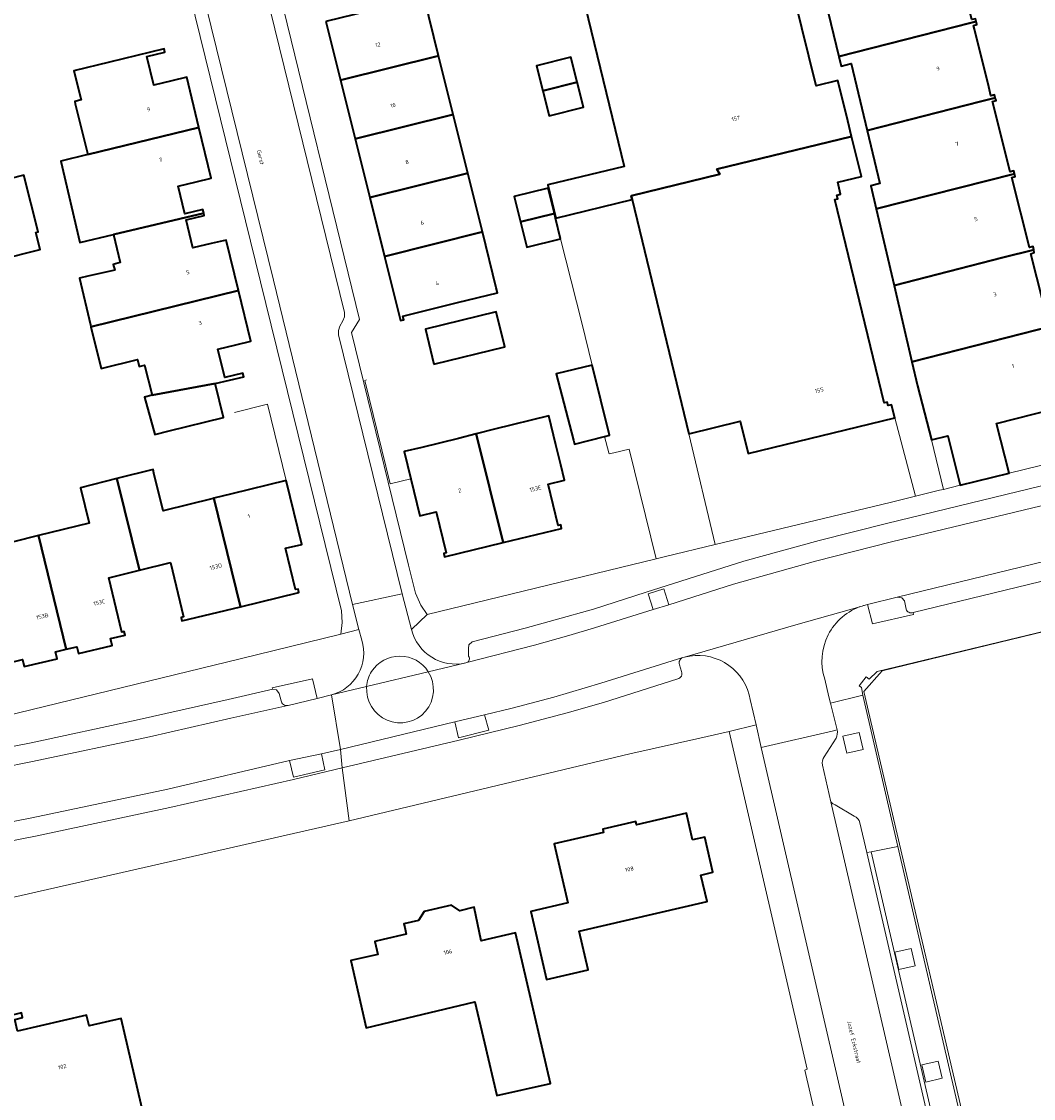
# Model space of a CAD drawing. Header units: metres. Extents: x 197700 to 204338, y 317132 to 325229.
# Tile 865 of 1056: x 203368 to 203458, y 319816 to 319912. Entities that reach past the tile are written whole.
import ezdxf
from ezdxf.enums import TextEntityAlignment as Align

# ---------------------------------------------------------------- set-up
doc = ezdxf.new("R2010")
doc.units = ezdxf.units.M
for name, color, linetype, lineweight in [('B-WE-GR-BEPLANTING_CULTUUR_BODEMBEDEKKER-GV', 90, 'Continuous', 18), ('B-WE-GR-BEPLANTING_CULTUUR_HEESTERS-GV', 90, 'Continuous', 18), ('B-WE-IE-TERREINAFSCHEIDING_KUNSTMATIG_HEKWERK-G', 20, 'IE-TERREINAFSCHEIDING-KUNSTMATIG', 18), ('B-WE-IE-TERREINAFSCHEIDING_KUNSTMATIG_MUUR-G', 90, 'IE-TERREINAFSCHEIDING-KUNSTMATIG-DICHT', 18), ('B-WE-OG-BEBOUWING-GV', 7, 'Continuous', 35), ('B-WE-OG-BEBOUWING-T18', 10, 'Continuous', 18), ('B-WE-OG-TERREIN_CULTUURSCHEIDING-GV', 7, 'Continuous', 18), ('B-WE-OG-TERREIN_ERF-GV', 7, 'Continuous', 18), ('B-WE-OG-TOPOGRAFIE-T18', 10, 'Continuous', 18), ('B-WE-VH-VERHARDING_ASFALT-GV', 252, 'Continuous', 18), ('B-WE-VH-VERHARDING_BETONSTRAATSTEEN-GV', 252, 'Continuous', 18), ('B-WE-VH-VERHARDING_OPEN-GV', 252, 'Continuous', 18), ('B-WE-VH-VERHARDING_SIERBESTRATING-GV', 252, 'Continuous', 18), ('B-WE-VH-VERHARDING_STRAATBAKSTEEN-GV', 252, 'Continuous', 18), ('B-WE-VH-VERHARDING_TEGEL-GV', 252, 'Continuous', 18)]:
    doc.layers.add(name, color=color, linetype=linetype, lineweight=lineweight)
doc.styles.add('NLCS-ISO-M200-T18', font='NLCS-ISO.ttf', dxfattribs={"height": 0.36})
doc.linetypes.add('IE-TERREINAFSCHEIDING-KUNSTMATIG', pattern='A,4,[82,NLCS.SHX,S=0.75,R=90,X=0,Y=0],4,-2', length=10)
doc.linetypes.add('IE-TERREINAFSCHEIDING-KUNSTMATIG-DICHT', pattern='A,8,-1,[82,NLCS.SHX,S=0.75,R=90,X=0,Y=0],-1', length=10)

msp = doc.modelspace()

# ---------------------------------------------------------------- linework, layer by layer
at = {"layer": 'B-WE-GR-BEPLANTING_CULTUUR_BODEMBEDEKKER-GV'}
for points in [[(203425.803, 319859.975), (203425.336, 319861.402), (203423.952, 319860.958), (203424.388, 319859.551)], [(203409.323, 319850.161), (203406.678, 319849.527), (203406.999, 319848.1), (203409.709, 319848.791)], [(203394.77, 319846.659), (203391.94, 319846.075), (203392.268, 319844.573), (203395.083, 319845.23)]]:
    msp.add_lwpolyline(points, close=True, dxfattribs=at)
for points in [[(203446.182, 319860.665), (203443.536, 319859.995), (203443.964, 319858.281), (203447.637, 319859.113), (203447.599, 319859.284)], [(203446.976, 319859.587), (203446.82, 319860.314), (203446.588, 319860.595), (203446.182, 319860.665)], [(203391.775, 319850.991), (203391.796, 319850.996), (203394.398, 319851.618), (203393.972, 319853.377), (203390.387, 319852.556), (203390.449, 319852.427)], [(203390.449, 319852.427), (203390.768, 319852.37), (203391.014, 319852.048), (203391.174, 319851.398)]]:
    msp.add_lwpolyline(points, dxfattribs=at)
for points in [[(203447.599, 319859.284, -0.429294), (203446.976, 319859.587)], [(203391.174, 319851.398, 0.420708), (203391.775, 319850.991)]]:
    msp.add_lwpolyline(points, format="xyb", dxfattribs=at)
at = {"layer": 'B-WE-GR-BEPLANTING_CULTUUR_HEESTERS-GV'}
for points in [[(203442.838, 319840.507), (203443.454, 319837.841), (203443.847, 319837.918), (203446.236, 319838.385), (203443.103, 319851.906), (203440.209, 319851.189), (203440.811, 319848.803)], [(203440.714, 319848.074), (203439.645, 319846.411)], [(203439.503, 319845.653), (203440.263, 319842.37)], [(203440.634, 319842.113), (203442.346, 319841.111)]]:
    msp.add_lwpolyline(points, dxfattribs=at)
for points in [[(203440.811, 319848.803, -0.165784), (203440.714, 319848.074)], [(203439.645, 319846.411, 0.186243), (203439.503, 319845.653)], [(203440.263, 319842.37, 0.145744), (203440.634, 319842.113)], [(203442.346, 319841.111, -0.265005), (203442.838, 319840.507)]]:
    msp.add_lwpolyline(points, format="xyb", dxfattribs=at)
for points in [[(203442.795, 319848.581), (203441.333, 319848.245), (203441.683, 319846.718), (203443.145, 319847.054)], [(203442.795, 319848.581), (203443.145, 319847.054), (203441.683, 319846.718), (203441.333, 319848.245)], [(203447.427, 319829.277), (203445.965, 319828.941), (203446.315, 319827.414), (203447.777, 319827.75)]]:
    msp.add_lwpolyline(points, close=True, dxfattribs=at)
at = {"layer": 'B-WE-IE-TERREINAFSCHEIDING_KUNSTMATIG_HEKWERK-G'}
for points in [[(203398.794, 319880.06), (203398.649, 319879.995), (203400.912, 319870.761), (203402.755, 319871.223)], [(203512.067, 319870.207), (203502.727, 319867.966), (203482.621, 319863.145), (203467.752, 319859.637), (203444.839, 319854.063), (203443.201, 319852.239), (203454.883, 319802.176), (203457.817, 319789.654)]]:
    msp.add_lwpolyline(points, dxfattribs=at)
at = {"layer": 'B-WE-IE-TERREINAFSCHEIDING_KUNSTMATIG_MUUR-G'}
msp.add_lwpolyline([(203391.64, 319871.071), (203389.965, 319877.877), (203387.023, 319877.153)], dxfattribs=at)
at = {"layer": 'B-WE-OG-BEBOUWING-GV'}
for points in [[(203441.765, 319903.191), (203440.888, 319906.78), (203438.929, 319906.301), (203435.084, 319921.999), (203433.789, 319927.288), (203425.431, 319925.26), (203420.575, 319924.082), (203421.282, 319921.167), (203416.853, 319920.093), (203416.714, 319920.059), (203421.793, 319899.116), (203414.99, 319897.466), (203415.709, 319894.502), (203422.511, 319896.153), (203422.427, 319896.501), (203430.337, 319898.416), (203430.078, 319898.874), (203442.11, 319901.78)], [(203451.535, 319918.838), (203439.319, 319915.732), (203440.963, 319908.925), (203452.751, 319911.933), (203453.217, 319912.05), (203453.155, 319912.309), (203452.83, 319912.228), (203451.445, 319917.782), (203451.269, 319918.486), (203451.61, 319918.564)], [(203395.177, 319912.058), (203396.481, 319906.818), (203405.237, 319908.995), (203403.934, 319914.236)], [(203443.492, 319902.337), (203453.602, 319904.909), (203454.931, 319905.246), (203454.861, 319905.5), (203454.549, 319905.428), (203454.351, 319906.221), (203453.065, 319911.363), (203452.98, 319911.704), (203453.279, 319911.789), (203453.217, 319912.05), (203452.751, 319911.933), (203440.963, 319908.925), (203441.167, 319908.082), (203442.053, 319908.296)], [(203373.908, 319900.18), (203383.835, 319902.604), (203382.752, 319907.073), (203381.417, 319906.75), (203379.817, 319906.362), (203379.198, 319908.918), (203380.801, 319909.306), (203380.726, 319909.617), (203375.867, 319908.439), (203372.678, 319907.666), (203373.33, 319905.057), (203372.749, 319904.915), (203372.798, 319904.714)], [(203406.541, 319903.745), (203405.237, 319908.995), (203396.481, 319906.818), (203397.787, 319901.568)], [(203417.606, 319906.644), (203417.041, 319908.872), (203413.976, 319908.095), (203414.541, 319905.866)], [(203414.541, 319905.866), (203415.106, 319903.638), (203418.171, 319904.415), (203417.606, 319906.644)], [(203454.931, 319905.246), (203453.602, 319904.909), (203443.492, 319902.337), (203444.64, 319897.585), (203443.811, 319897.385), (203444.293, 319895.329), (203456.647, 319898.47), (203456.579, 319898.724), (203456.259, 319898.643), (203454.681, 319904.912), (203455.001, 319904.992)], [(203397.787, 319901.568), (203399.091, 319896.328), (203407.843, 319898.504), (203406.541, 319903.745)], [(203376.207, 319893.026), (203384.266, 319894.934), (203384.187, 319895.264), (203382.573, 319894.877), (203381.978, 319897.362), (203383.591, 319897.749), (203384.933, 319898.07), (203383.835, 319902.604), (203373.908, 319900.18), (203371.5, 319899.592), (203373.222, 319892.319)], [(203442.11, 319901.78), (203430.078, 319898.874), (203430.337, 319898.416), (203422.427, 319896.501), (203422.511, 319896.153), (203427.588, 319875.239), (203432.167, 319876.356), (203432.87, 319873.47), (203445.976, 319876.659), (203445.678, 319877.835), (203445.366, 319877.766), (203445.278, 319878.074), (203445.009, 319877.997), (203440.604, 319896.167), (203440.879, 319896.228), (203440.801, 319896.538), (203441.128, 319896.628), (203440.882, 319897.698), (203442.984, 319898.207), (203442.955, 319898.324)], [(203407.843, 319898.504), (203399.091, 319896.328), (203400.394, 319891.088), (203409.145, 319893.264), (203409.024, 319893.752)], [(203458.366, 319891.672), (203458.306, 319891.952), (203457.978, 319891.869), (203456.399, 319898.122), (203456.719, 319898.203), (203456.647, 319898.47), (203444.293, 319895.329), (203445.896, 319888.499), (203455.608, 319890.985)], [(203365.987, 319890.78), (203369.656, 319891.703), (203369.275, 319893.218), (203369.487, 319893.271), (203368.211, 319898.341), (203364.329, 319897.364)], [(203415.58, 319894.912), (203415.028, 319897.174), (203411.995, 319896.435), (203412.546, 319894.173)], [(203384.266, 319894.934), (203376.207, 319893.026), (203376.818, 319890.526), (203376.194, 319890.373), (203376.319, 319889.863), (203373.935, 319889.306), (203373.183, 319889.13), (203374.155, 319884.963), (203374.193, 319884.808), (203387.369, 319888.026), (203386.266, 319892.544), (203384.923, 319892.222), (203383.302, 319891.834), (203382.7, 319894.349), (203384.314, 319894.736)], [(203416.131, 319892.65), (203415.682, 319894.495), (203415.58, 319894.912), (203412.546, 319894.173), (203413.098, 319891.911)], [(203406.92, 319886.957), (203410.491, 319887.844), (203410.384, 319888.276), (203409.145, 319893.264), (203400.394, 319891.088), (203401.822, 319885.349), (203402.132, 319885.426), (203402.052, 319885.747)], [(203447.496, 319881.677), (203460.079, 319884.876), (203460.01, 319885.156), (203459.685, 319885.087), (203458.115, 319891.325), (203458.417, 319891.43), (203458.366, 319891.672), (203455.608, 319890.985), (203445.896, 319888.499)], [(203379.651, 319878.69), (203385.301, 319879.723), (203387.836, 319880.342), (203387.76, 319880.653), (203386.158, 319880.261), (203385.54, 319882.787), (203387.142, 319883.179), (203388.474, 319883.504), (203387.369, 319888.026), (203374.193, 319884.808), (203375.104, 319881.083), (203378.359, 319881.879), (203378.512, 319881.253), (203378.995, 319881.371)], [(203404.821, 319881.467), (203411.138, 319883.009), (203410.375, 319886.133), (203404.058, 319884.591)], [(203447.496, 319881.677), (203447.998, 319879.536), (203449.23, 319874.69), (203450.686, 319875.06), (203451.795, 319870.647), (203456.166, 319871.715), (203455.047, 319876.17), (203461.831, 319877.896), (203461.709, 319878.348), (203461.386, 319878.267), (203460.562, 319881.52), (203460.396, 319882.268), (203459.924, 319884.128), (203459.818, 319884.552), (203460.139, 319884.632), (203460.079, 319884.876)], [(203420.047, 319875.01), (203420.489, 319875.124), (203418.957, 319881.372), (203415.745, 319880.584), (203417.27, 319874.673), (203417.362, 319874.317)], [(203381.185, 319875.504), (203386.041, 319876.691), (203385.301, 319879.723), (203379.651, 319878.69), (203378.973, 319878.524), (203379.899, 319875.19)], [(203408.581, 319875.233), (203410.989, 319865.526), (203416.217, 319866.799), (203416.141, 319867.11), (203415.908, 319867.053), (203415.009, 319870.745), (203416.477, 319871.102), (203416.141, 319872.482), (203415.706, 319874.269), (203415.081, 319876.835), (203410.223, 319875.652)], [(203410.989, 319865.526), (203408.581, 319875.233), (203407.022, 319874.835), (203403.726, 319874.033), (203402.164, 319873.653), (203402.755, 319871.223), (203403.557, 319867.927), (203405.022, 319868.287), (203405.926, 319864.601), (203405.699, 319864.553), (203405.769, 319864.255)], [(203381.291, 319863.752), (203382.475, 319858.894), (203382.251, 319858.84), (203382.326, 319858.529), (203387.542, 319859.8), (203385.17, 319869.48), (203385.124, 319869.469), (203380.647, 319868.369), (203379.823, 319871.716), (203379.742, 319872.041), (203376.501, 319871.236), (203378.521, 319863.065)], [(203371.999, 319855.999), (203372.937, 319856.228), (203373.086, 319855.616), (203376.09, 319856.341), (203375.943, 319856.953), (203377.255, 319857.27), (203377.18, 319857.581), (203376.956, 319857.527), (203375.784, 319862.387), (203378.521, 319863.065), (203376.501, 319871.236), (203373.26, 319870.43), (203374.045, 319867.273), (203369.516, 319866.147)], [(203386.782, 319869.876), (203385.17, 319869.48), (203387.542, 319859.8), (203392.761, 319861.071), (203392.686, 319861.381), (203392.463, 319861.328), (203391.575, 319865.018), (203393.041, 319865.371), (203391.64, 319871.071)], [(203362.923, 319859.28), (203365.774, 319859.995), (203366.914, 319855.127), (203366.69, 319855.074), (203366.763, 319854.763), (203368.097, 319855.075), (203368.24, 319854.462), (203371.193, 319855.154), (203371.044, 319855.765), (203371.999, 319855.999), (203369.516, 319866.147), (203365.144, 319865.06), (203364.358, 319868.223), (203360.985, 319867.385)], [(203427.914, 319838.983), (203427.38, 319841.364), (203422.917, 319840.321), (203422.851, 319840.61), (203419.89, 319839.93), (203419.946, 319839.647), (203415.561, 319838.619), (203416.78, 319833.365), (203413.469, 319832.589), (203414.875, 319826.514), (203418.585, 319827.379), (203417.782, 319830.827), (203429.205, 319833.477), (203428.658, 319835.835), (203429.727, 319836.085), (203429, 319839.234)], [(203400.28, 319830.074), (203399.546, 319829.901), (203399.815, 319828.733), (203397.407, 319828.206), (203398.772, 319822.214), (203403.102, 319823.239), (203408.481, 319824.512), (203409.331, 319820.845), (203410.42, 319816.145), (203415.214, 319817.238), (203412.089, 319830.67), (203409.038, 319829.962), (203408.416, 319832.963), (203407.127, 319832.661), (203406.382, 319833.154), (203403.953, 319832.596), (203403.437, 319831.796), (203402.131, 319831.49), (203402.209, 319831.153), (203402.346, 319830.559)], [(203367.655, 319821.908), (203367.412, 319822.95), (203368.089, 319823.107), (203367.992, 319823.526), (203366.682, 319823.221), (203366.568, 319823.708), (203363.344, 319822.958), (203363.458, 319822.471), (203362.148, 319822.166), (203362.488, 319820.705), (203362.122, 319820.62), (203364.162, 319811.854), (203369.695, 319813.142), (203369.921, 319812.168), (203375.541, 319813.476), (203375.881, 319812.015), (203379.29, 319812.808), (203376.91, 319823.035), (203374.037, 319822.366), (203373.81, 319823.34)]]:
    msp.add_lwpolyline(points, close=True, dxfattribs=at)
at = {"layer": 'B-WE-OG-TERREIN_CULTUURSCHEIDING-GV'}
msp.add_lwpolyline([(203455.316, 319788.591), (203457.635, 319789.189), (203446.236, 319838.385), (203443.847, 319837.918), (203455.241, 319788.586)], dxfattribs=at)
for points in [[(203447.427, 319829.277), (203447.777, 319827.75), (203446.315, 319827.414), (203445.965, 319828.941)], [(203449.832, 319819.218), (203448.37, 319818.882), (203448.72, 319817.355), (203450.182, 319817.691)], [(203449.832, 319819.218), (203450.182, 319817.691), (203448.72, 319817.355), (203448.37, 319818.882)]]:
    msp.add_lwpolyline(points, close=True, dxfattribs=at)
at = {"layer": 'B-WE-OG-TERREIN_ERF-GV'}
for points in [[(203339.508, 319887.155), (203345.495, 319849.17), (203350.232, 319846.08), (203387.525, 319855.151), (203396.499, 319857.353), (203396.633, 319858.388), (203396.554, 319859.429), (203389.341, 319888.821), (203380.834, 319923.461), (203380.472, 319924.674), (203379.871, 319925.788)], [(203390.714, 319916.006), (203398.172, 319885.449), (203397.47, 319884.298), (203402.549, 319863.511), (203403.175, 319861.017), (203403.649, 319859.928), (203404.205, 319859.097), (203424.648, 319864.08), (203422.262, 319873.882), (203420.876, 319873.548), (203420.451, 319873.444), (203420.428, 319873.534), (203420.047, 319875.01), (203417.362, 319874.317), (203417.27, 319874.673), (203415.745, 319880.584), (203418.957, 319881.372), (203418.012, 319885.145), (203416.131, 319892.65), (203413.098, 319891.911), (203412.546, 319894.173), (203411.995, 319896.435), (203415.028, 319897.174), (203415.58, 319894.912), (203415.682, 319894.495), (203415.709, 319894.502), (203414.99, 319897.466), (203421.793, 319899.116), (203416.714, 319920.059)], [(203403.934, 319914.236), (203405.237, 319908.995), (203406.541, 319903.745), (203407.843, 319898.504), (203409.024, 319893.752), (203409.145, 319893.264), (203410.384, 319888.276), (203410.491, 319887.844), (203406.92, 319886.957), (203402.052, 319885.747), (203402.132, 319885.426), (203401.822, 319885.349), (203400.394, 319891.088), (203399.091, 319896.328), (203397.787, 319901.568), (203396.481, 319906.818), (203395.177, 319912.058)], [(203453.155, 319912.309), (203453.217, 319912.05), (203453.279, 319911.789), (203452.98, 319911.704), (203453.065, 319911.363), (203454.351, 319906.221), (203454.549, 319905.428), (203454.861, 319905.5), (203454.931, 319905.246), (203455.001, 319904.992), (203454.681, 319904.912), (203456.259, 319898.643), (203456.579, 319898.724), (203456.647, 319898.47), (203456.719, 319898.203), (203456.399, 319898.122), (203457.978, 319891.869), (203458.306, 319891.952), (203458.366, 319891.672)], [(203458.417, 319891.43), (203458.115, 319891.325), (203459.685, 319885.087)], [(203461.831, 319877.896), (203455.047, 319876.17), (203456.166, 319871.715), (203473.941, 319876.059)], [(203365.144, 319865.06), (203369.516, 319866.147), (203374.045, 319867.273), (203373.26, 319870.43), (203376.501, 319871.236), (203379.742, 319872.041), (203379.823, 319871.716), (203380.647, 319868.369), (203385.124, 319869.469), (203385.17, 319869.48), (203386.782, 319869.876), (203391.64, 319871.071), (203393.041, 319865.371), (203391.575, 319865.018), (203392.463, 319861.328), (203392.686, 319861.381), (203392.761, 319861.071), (203387.542, 319859.8), (203382.326, 319858.529), (203382.251, 319858.84), (203382.475, 319858.894), (203381.291, 319863.752), (203378.521, 319863.065), (203375.784, 319862.387), (203376.956, 319857.527), (203377.18, 319857.581), (203377.255, 319857.27), (203375.943, 319856.953), (203376.09, 319856.341), (203373.086, 319855.616), (203372.937, 319856.228), (203371.999, 319855.999), (203371.044, 319855.765), (203371.193, 319855.154), (203368.24, 319854.462), (203368.097, 319855.075), (203366.763, 319854.763)], [(203463.289, 319811.968), (203460.823, 319822.194), (203470.612, 319824.468), (203466.918, 319840.851), (203486.985, 319845.448), (203483.117, 319861.136), (203500.209, 319865.115), (203507.746, 319866.866), (203512.574, 319868.122), (203512.034, 319870.341), (203444.391, 319854.022), (203443.686, 319853.333), (203443.391, 319853.543), (203442.768, 319852.75), (203442.977, 319852.6), (203443.103, 319851.906), (203446.236, 319838.385), (203457.635, 319789.189)], [(203440.398, 319807.762), (203437.935, 319818.426), (203438.136, 319818.494), (203431.17, 319848.654), (203428.551, 319848.05), (203422.312, 319846.653), (203397.265, 319840.669), (203356.317, 319831.359), (203353.335, 319830.848), (203350.345, 319830.398), (203338.84, 319828.78), (203338.841, 319828.584), (203333.158, 319827.752), (203333.649, 319824.12), (203333.793, 319824.145), (203334.387, 319820.123), (203334.249, 319820.103), (203334.923, 319815.407), (203340.825, 319816.316), (203341.587, 319811.374)]]:
    msp.add_lwpolyline(points, dxfattribs=at)
for points in [[(203374.193, 319884.808), (203374.155, 319884.963), (203373.183, 319889.13), (203373.935, 319889.306), (203376.319, 319889.863), (203376.194, 319890.373), (203376.818, 319890.526), (203376.207, 319893.026), (203373.222, 319892.319), (203371.5, 319899.592), (203373.908, 319900.18), (203372.798, 319904.714), (203372.749, 319904.915), (203373.33, 319905.057), (203372.678, 319907.666), (203375.867, 319908.439), (203380.726, 319909.617), (203380.801, 319909.306), (203379.198, 319908.918), (203379.817, 319906.362), (203381.417, 319906.75), (203382.752, 319907.073), (203383.835, 319902.604), (203384.933, 319898.07), (203383.591, 319897.749), (203381.978, 319897.362), (203382.573, 319894.877), (203384.187, 319895.264), (203384.266, 319894.934), (203384.314, 319894.736), (203382.7, 319894.349), (203383.302, 319891.834), (203384.923, 319892.222), (203386.266, 319892.544), (203387.369, 319888.026), (203388.474, 319883.504), (203387.142, 319883.179), (203385.54, 319882.787), (203386.158, 319880.261), (203387.76, 319880.653), (203387.836, 319880.342), (203385.301, 319879.723), (203386.041, 319876.691), (203381.185, 319875.504), (203379.899, 319875.19), (203378.973, 319878.524), (203379.651, 319878.69), (203378.995, 319881.371), (203378.512, 319881.253), (203378.359, 319881.879), (203375.104, 319881.083)], [(203414.541, 319905.866), (203413.976, 319908.095), (203417.041, 319908.872), (203417.606, 319906.644), (203418.171, 319904.415), (203415.106, 319903.638)], [(203365.987, 319890.78), (203364.329, 319897.364), (203368.211, 319898.341), (203369.487, 319893.271), (203369.275, 319893.218), (203369.656, 319891.703)], [(203404.058, 319884.591), (203410.375, 319886.133), (203411.138, 319883.009), (203404.821, 319881.467)], [(203410.989, 319865.526), (203405.769, 319864.255), (203405.699, 319864.553), (203405.926, 319864.601), (203405.022, 319868.287), (203403.557, 319867.927), (203402.755, 319871.223), (203402.164, 319873.653), (203403.726, 319874.033), (203407.022, 319874.835), (203408.581, 319875.233), (203410.223, 319875.652), (203415.081, 319876.835), (203415.706, 319874.269), (203416.141, 319872.482), (203416.477, 319871.102), (203415.009, 319870.745), (203415.908, 319867.053), (203416.141, 319867.11), (203416.217, 319866.799)], [(203449.23, 319874.69), (203450.307, 319870.283), (203451.795, 319870.647), (203450.686, 319875.06)], [(203422.917, 319840.321), (203427.38, 319841.364), (203427.914, 319838.983), (203429, 319839.234), (203429.727, 319836.085), (203428.658, 319835.835), (203429.205, 319833.477), (203417.782, 319830.827), (203418.585, 319827.379), (203414.875, 319826.514), (203413.469, 319832.589), (203416.78, 319833.365), (203415.561, 319838.619), (203419.946, 319839.647), (203419.89, 319839.93), (203422.851, 319840.61)], [(203403.102, 319823.239), (203398.772, 319822.214), (203397.407, 319828.206), (203399.815, 319828.733), (203399.546, 319829.901), (203400.28, 319830.074), (203402.346, 319830.559), (203402.209, 319831.153), (203402.131, 319831.49), (203403.437, 319831.796), (203403.953, 319832.596), (203406.382, 319833.154), (203407.127, 319832.661), (203408.416, 319832.963), (203409.038, 319829.962), (203412.089, 319830.67), (203415.214, 319817.238), (203410.42, 319816.145), (203409.331, 319820.845), (203408.481, 319824.512)], [(203369.921, 319812.168), (203369.695, 319813.142), (203364.162, 319811.854), (203362.122, 319820.62), (203362.488, 319820.705), (203362.148, 319822.166), (203363.458, 319822.471), (203363.344, 319822.958), (203366.568, 319823.708), (203366.682, 319823.221), (203367.992, 319823.526), (203368.089, 319823.107), (203367.412, 319822.95), (203367.655, 319821.908), (203373.81, 319823.34), (203374.037, 319822.366), (203376.91, 319823.035), (203379.29, 319812.808), (203375.881, 319812.015), (203375.541, 319813.476)]]:
    msp.add_lwpolyline(points, close=True, dxfattribs=at)
at = {"layer": 'B-WE-VH-VERHARDING_ASFALT-GV'}
msp.add_lwpolyline([(203401.989, 319860.939), (203396.307, 319884.084), (203396.291, 319884.474), (203396.424, 319884.843), (203396.697, 319885.316), (203396.847, 319885.679), (203396.846, 319886.073), (203389.79, 319914.828), (203389.623, 319915.183), (203389.324, 319915.439), (203388.876, 319915.732), (203388.553, 319915.958), (203388.387, 319916.315), (203386.949, 319922.175), (203386.856, 319922.568), (203382.507, 319921.472), (203382.61, 319921.04), (203390.51, 319888.96), (203397.538, 319860.009)], close=True, dxfattribs=at)
for points in [[(203484.483, 319875.035), (203471.871, 319871.891), (203470.029, 319871.472), (203445.675, 319865.585), (203438.88, 319863.877), (203431.561, 319861.821), (203425.803, 319859.975), (203424.388, 319859.551), (203419.167, 319857.907), (203416.862, 319857.229), (203413.812, 319856.364), (203407.769, 319854.812), (203407.662, 319854.785), (203404.312, 319853.996)], [(203443.307, 319859.942), (203443.536, 319859.995), (203446.182, 319860.665), (203469.287, 319866.289), (203471.804, 319866.862)], [(203402.813, 319857.768), (203401.989, 319860.939), (203397.538, 319860.009), (203398.129, 319857.774)], [(203398.814, 319852.681), (203395.669, 319851.919), (203396.466, 319847.067), (203406.678, 319849.527), (203409.323, 319850.161), (203411.793, 319850.75), (203415.515, 319851.729), (203419.705, 319852.962), (203427.053, 319855.263), (203427.181, 319855.3), (203437.333, 319858.23), (203443.034, 319859.862)], [(203443.034, 319859.862), (203437.333, 319858.23), (203427.181, 319855.3)], [(203398.129, 319857.774), (203398.384, 319856.812)], [(203404.312, 319853.996), (203407.662, 319854.785)], [(203440.077, 319851.762), (203439.713, 319853.337)], [(203395.669, 319851.919), (203398.814, 319852.681)], [(203356.898, 319838.608), (203368.93, 319840.958), (203381.062, 319843.522), (203391.94, 319846.075), (203394.77, 319846.659), (203396.466, 319847.067), (203395.669, 319851.919), (203394.398, 319851.618), (203391.796, 319850.996), (203391.775, 319850.991), (203386.694, 319849.836), (203379.416, 319848.19), (203368.987, 319845.982), (203363.05, 319844.8)], [(203432.959, 319851.937), (203433.059, 319851.505), (203433.581, 319849.243), (203434.044, 319847.236), (203440.495, 319848.73), (203440.811, 319848.803), (203440.209, 319851.189), (203440.077, 319851.762)]]:
    msp.add_lwpolyline(points, dxfattribs=at)
for points in [[(203443.034, 319859.862, -0.014482), (203443.307, 319859.942)], [(203439.713, 319853.337, -0.416044), (203443.034, 319859.862)], [(203407.662, 319854.785, -0.4085), (203402.813, 319857.768)], [(203398.384, 319856.812, -0.424981), (203395.669, 319851.919)], [(203399.246, 319854.016, -0.547968), (203404.312, 319853.996)], [(203427.181, 319855.3, -0.412352), (203432.959, 319851.937)], [(203398.814, 319852.681, -0.118324), (203399.246, 319854.016)], [(203404.312, 319853.996, -0.325603), (203404.08, 319850.464)], [(203404.08, 319850.464, -0.721785), (203398.814, 319852.681)]]:
    msp.add_lwpolyline(points, format="xyb", dxfattribs=at)
at = {"layer": 'B-WE-VH-VERHARDING_BETONSTRAATSTEEN-GV'}
for points in [[(203468.614, 319872.919), (203445.215, 319867.224), (203439.209, 319865.721), (203432.474, 319863.883), (203423.764, 319861.113), (203419.059, 319859.595), (203415.64, 319858.622), (203412.952, 319857.886), (203408.244, 319856.679), (203407.934, 319856.403), (203407.892, 319856.06), (203407.908, 319855.376)], [(203407.769, 319854.812), (203413.812, 319856.364), (203416.862, 319857.229), (203419.167, 319857.907), (203424.388, 319859.551), (203423.952, 319860.958), (203425.336, 319861.402), (203425.803, 319859.975), (203431.561, 319861.821), (203438.88, 319863.877), (203445.675, 319865.585), (203470.029, 319871.472)], [(203447.599, 319859.284), (203472.367, 319865.293), (203487.946, 319869.069), (203500.109, 319871.97)], [(203471.804, 319866.862), (203472.187, 319865.417), (203469.635, 319864.848), (203469.287, 319866.289), (203446.182, 319860.665), (203446.588, 319860.595), (203446.82, 319860.314), (203446.976, 319859.587)], [(203427.053, 319855.263), (203419.705, 319852.962), (203415.515, 319851.729), (203411.793, 319850.75), (203409.323, 319850.161)], [(203426.91, 319854.01), (203426.737, 319854.625)], [(203409.323, 319850.161), (203409.709, 319848.791), (203406.999, 319848.1), (203406.678, 319849.527), (203396.466, 319847.067), (203396.637, 319845.407), (203407.08, 319847.882), (203412.417, 319849.186), (203416.726, 319850.312), (203419.945, 319851.236), (203426.599, 319853.362)], [(203398.814, 319852.681), (203404.312, 319853.996)], [(203404.312, 319853.996), (203398.814, 319852.681)], [(203391.174, 319851.398), (203391.014, 319852.048), (203390.768, 319852.37), (203390.449, 319852.427), (203386.449, 319851.516), (203378.246, 319849.675), (203368.863, 319847.66), (203362.17, 319846.348), (203357.04, 319845.315), (203356.712, 319845.101), (203356.639, 319844.778), (203356.758, 319844.134)], [(203356.363, 319843.49), (203363.05, 319844.8), (203368.987, 319845.982), (203379.416, 319848.19), (203386.694, 319849.836), (203391.775, 319850.991)], [(203440.811, 319848.803), (203440.495, 319848.73), (203434.044, 319847.236), (203442.85, 319809.09), (203444.065, 319803.828), (203446.228, 319794.458), (203447.381, 319789.465), (203449.644, 319779.662), (203451.423, 319771.955)], [(203439.645, 319846.411), (203440.714, 319848.074)], [(203342.058, 319834.193), (203354.744, 319836.514), (203359.482, 319837.397), (203369.257, 319839.317), (203381.254, 319841.86), (203392.277, 319844.374), (203396.637, 319845.407), (203396.466, 319847.067), (203394.77, 319846.659), (203395.083, 319845.23), (203392.268, 319844.573), (203391.94, 319846.075), (203381.062, 319843.522), (203368.93, 319840.958), (203356.898, 319838.608)], [(203451.423, 319771.955), (203453.242, 319764.075), (203454.395, 319759.081), (203455.985, 319752.195), (203456.898, 319748.24), (203456.967, 319747.942), (203461.559, 319748.998), (203461.789, 319749.051), (203461.859, 319749.067), (203461.221, 319751.824), (203453.911, 319783.404), (203452.72, 319788.549), (203440.263, 319842.37), (203439.503, 319845.653)]]:
    msp.add_lwpolyline(points, dxfattribs=at)
for points in [[(203446.976, 319859.587, 0.429294), (203447.599, 319859.284)], [(203404.312, 319853.996, 0.547968), (203399.246, 319854.016)], [(203407.908, 319855.376, -0.497712), (203407.769, 319854.812)], [(203426.737, 319854.625, -0.419644), (203427.053, 319855.263)], [(203399.246, 319854.016, 0.118324), (203398.814, 319852.681)], [(203404.08, 319850.464, 0.325603), (203404.312, 319853.996)], [(203426.599, 319853.362, 0.465434), (203426.91, 319854.01)], [(203398.814, 319852.681, 0.721785), (203404.08, 319850.464)], [(203391.775, 319850.991, -0.420708), (203391.174, 319851.398)], [(203440.714, 319848.074, 0.165784), (203440.811, 319848.803)], [(203439.503, 319845.653, -0.186243), (203439.645, 319846.411)]]:
    msp.add_lwpolyline(points, format="xyb", dxfattribs=at)
at = {"layer": 'B-WE-VH-VERHARDING_OPEN-GV'}
msp.add_lwpolyline([(203435.084, 319921.999), (203438.929, 319906.301), (203440.888, 319906.78), (203441.765, 319903.191), (203442.11, 319901.78), (203442.955, 319898.324), (203442.984, 319898.207), (203440.882, 319897.698), (203441.128, 319896.628), (203440.801, 319896.538), (203440.879, 319896.228), (203440.604, 319896.167), (203445.009, 319877.997), (203445.278, 319878.074), (203445.366, 319877.766), (203445.678, 319877.835), (203445.976, 319876.659), (203447.815, 319869.674), (203449.95, 319870.196), (203450.307, 319870.283), (203449.23, 319874.69), (203447.998, 319879.536), (203447.496, 319881.677), (203445.896, 319888.499), (203444.293, 319895.329), (203443.811, 319897.385), (203444.64, 319897.585), (203443.492, 319902.337), (203442.053, 319908.296), (203441.167, 319908.082), (203440.963, 319908.925), (203439.319, 319915.732)], dxfattribs=at)
for points in [[(203424.648, 319864.08), (203425.482, 319864.284), (203429.934, 319865.357), (203427.588, 319875.239), (203422.511, 319896.153), (203415.709, 319894.502), (203415.682, 319894.495), (203416.131, 319892.65), (203418.012, 319885.145), (203418.957, 319881.372), (203420.489, 319875.124), (203420.047, 319875.01), (203420.428, 319873.534), (203420.451, 319873.444), (203420.876, 319873.548), (203422.262, 319873.882)], [(203447.815, 319869.674), (203445.976, 319876.659), (203432.87, 319873.47), (203432.167, 319876.356), (203427.588, 319875.239), (203429.934, 319865.357), (203445.68, 319869.152)]]:
    msp.add_lwpolyline(points, close=True, dxfattribs=at)
at = {"layer": 'B-WE-VH-VERHARDING_SIERBESTRATING-GV'}
for points in [[(203500.109, 319871.97), (203487.946, 319869.069), (203472.367, 319865.293), (203447.599, 319859.284), (203447.637, 319859.113), (203443.964, 319858.281), (203443.536, 319859.995), (203443.307, 319859.942)], [(203439.713, 319853.337), (203440.077, 319851.762), (203440.209, 319851.189), (203443.103, 319851.906), (203442.977, 319852.6), (203442.768, 319852.75), (203443.391, 319853.543), (203443.686, 319853.333), (203444.391, 319854.022), (203512.034, 319870.341)], [(203427.181, 319855.3), (203427.053, 319855.263)], [(203426.737, 319854.625), (203426.91, 319854.01)], [(203426.599, 319853.362), (203419.945, 319851.236), (203416.726, 319850.312), (203412.417, 319849.186), (203407.08, 319847.882), (203396.637, 319845.407), (203397.265, 319840.669), (203422.312, 319846.653), (203428.551, 319848.05), (203431.17, 319848.654), (203433.581, 319849.243), (203433.059, 319851.505), (203432.959, 319851.937)], [(203356.317, 319831.359), (203397.265, 319840.669), (203396.637, 319845.407), (203392.277, 319844.374), (203381.254, 319841.86), (203369.257, 319839.317), (203359.482, 319837.397)]]:
    msp.add_lwpolyline(points, dxfattribs=at)
for points in [[(203443.307, 319859.942, 0.014482), (203443.034, 319859.862)], [(203443.034, 319859.862, 0.416044), (203439.713, 319853.337)], [(203427.053, 319855.263, 0.419644), (203426.737, 319854.625)], [(203432.959, 319851.937, 0.412352), (203427.181, 319855.3)], [(203426.91, 319854.01, -0.465434), (203426.599, 319853.362)]]:
    msp.add_lwpolyline(points, format="xyb", dxfattribs=at)
at = {"layer": 'B-WE-VH-VERHARDING_STRAATBAKSTEEN-GV'}
for points in [[(203442.85, 319809.09), (203434.044, 319847.236), (203433.581, 319849.243), (203431.17, 319848.654), (203438.136, 319818.494), (203437.935, 319818.426), (203440.398, 319807.762)], [(203440.263, 319842.37), (203452.72, 319788.549), (203454.737, 319788.992), (203443.454, 319837.841), (203442.838, 319840.507)], [(203442.346, 319841.111), (203440.634, 319842.113)]]:
    msp.add_lwpolyline(points, dxfattribs=at)
for points in [[(203440.634, 319842.113, -0.145744), (203440.263, 319842.37)], [(203442.838, 319840.507, 0.265005), (203442.346, 319841.111)]]:
    msp.add_lwpolyline(points, format="xyb", dxfattribs=at)
at = {"layer": 'B-WE-VH-VERHARDING_TEGEL-GV'}
for points in [[(203379.871, 319925.788), (203380.472, 319924.674), (203380.834, 319923.461), (203389.341, 319888.821), (203396.554, 319859.429), (203396.633, 319858.388), (203396.499, 319857.353), (203398.129, 319857.774), (203397.538, 319860.009), (203390.51, 319888.96), (203382.61, 319921.04), (203382.507, 319921.472), (203381.971, 319923.727), (203381.651, 319924.863), (203381.156, 319925.936)], [(203389.79, 319914.828), (203396.846, 319886.073), (203396.847, 319885.679), (203396.697, 319885.316), (203396.424, 319884.843), (203396.291, 319884.474), (203396.307, 319884.084), (203401.989, 319860.939), (203402.813, 319857.768), (203404.205, 319859.097), (203403.649, 319859.928), (203403.175, 319861.017), (203402.549, 319863.511), (203397.47, 319884.298), (203398.172, 319885.449), (203390.714, 319916.006)], [(203475.561, 319876.991), (203473.941, 319876.059), (203456.166, 319871.715), (203451.795, 319870.647), (203450.307, 319870.283), (203449.95, 319870.196), (203447.815, 319869.674), (203445.68, 319869.152), (203429.934, 319865.357), (203425.482, 319864.284), (203424.648, 319864.08), (203404.205, 319859.097), (203402.813, 319857.768)], [(203407.908, 319855.376), (203407.892, 319856.06), (203407.934, 319856.403), (203408.244, 319856.679), (203412.952, 319857.886), (203415.64, 319858.622), (203419.059, 319859.595), (203423.764, 319861.113), (203432.474, 319863.883), (203439.209, 319865.721), (203445.215, 319867.224), (203468.614, 319872.919), (203468.582, 319873.046), (203471.457, 319873.761), (203471.871, 319871.891), (203472.612, 319872.123)], [(203398.384, 319856.812), (203398.129, 319857.774), (203396.499, 319857.353), (203387.525, 319855.151), (203350.232, 319846.08), (203345.495, 319849.17), (203342.67, 319848.412), (203342.996, 319846.434)], [(203407.662, 319854.785), (203407.769, 319854.812)], [(203349.404, 319842.248), (203353.616, 319843.012), (203353.23, 319844.515), (203356.995, 319845.463), (203357.04, 319845.315), (203362.17, 319846.348), (203368.863, 319847.66), (203378.246, 319849.675), (203386.449, 319851.516), (203390.449, 319852.427), (203390.387, 319852.556), (203393.972, 319853.377), (203394.398, 319851.618), (203395.669, 319851.919)], [(203455.241, 319788.586), (203443.847, 319837.918), (203443.454, 319837.841), (203454.737, 319788.992)]]:
    msp.add_lwpolyline(points, dxfattribs=at)
for points in [[(203402.813, 319857.768, 0.4085), (203407.662, 319854.785)], [(203395.669, 319851.919, 0.424981), (203398.384, 319856.812)], [(203407.769, 319854.812, 0.497712), (203407.908, 319855.376)]]:
    msp.add_lwpolyline(points, format="xyb", dxfattribs=at)

# ---------------------------------------------------------------- texts
at = {"layer": 'B-WE-OG-BEBOUWING-T18', "style": 'NLCS-ISO-M200-T18'}
for s, rotation, p in [('12', 13.9, (203399.816, 319909.982)), ('9', 14, (203449.822, 319907.844)), ('9', 13.6, (203379.329, 319904.215)), ('10', 13.9, (203401.162, 319904.571)), ('157', 13.5, (203431.768, 319903.397)), ('7', 14.1, (203451.509, 319901.127)), ('7', 13.6, (203380.419, 319899.714)), ('8', 13.9, (203402.422, 319899.505)), ('5', 14.1, (203453.21, 319894.415)), ('6', 13.9, (203403.768, 319894.094)), ('5', 13.7, (203382.85, 319889.669)), ('4', 13.9, (203405.114, 319888.685)), ('3', 14.1, (203454.902, 319887.702)), ('3', 13.7, (203383.954, 319885.149)), ('1', 12.5, (203456.518, 319881.28)), ('155', 13.6, (203439.214, 319879.13)), ('153E', 13.6, (203413.873, 319870.345)), ('2', 13.6, (203407.124, 319870.186)), ('1', 13.8, (203388.305, 319867.88)), ('153D', 13.6, (203385.348, 319863.383)), ('153C', 13.5, (203374.944, 319860.179)), ('153B', 13.1, (203369.859, 319858.95)), ('108', 12.9, (203422.266, 319836.371)), ('106', 12.9, (203406.063, 319828.977)), ('102', 13.1, (203371.639, 319818.728))]:
    msp.add_text(s, height=0.36, rotation=rotation, dxfattribs=at).set_placement(p, align=Align.MIDDLE)
at = {"layer": 'B-WE-OG-TOPOGRAFIE-T18', "style": 'NLCS-ISO-M200-T18'}
for s, rotation, p in [('Gerst', 283.8, (203389.34, 319899.928)), ('Jozef Eckstraat', 283.1, (203442.319, 319820.929))]:
    msp.add_text(s, height=0.36, rotation=rotation, dxfattribs=at).set_placement(p, align=Align.MIDDLE)

doc.saveas('drawing.dxf')
